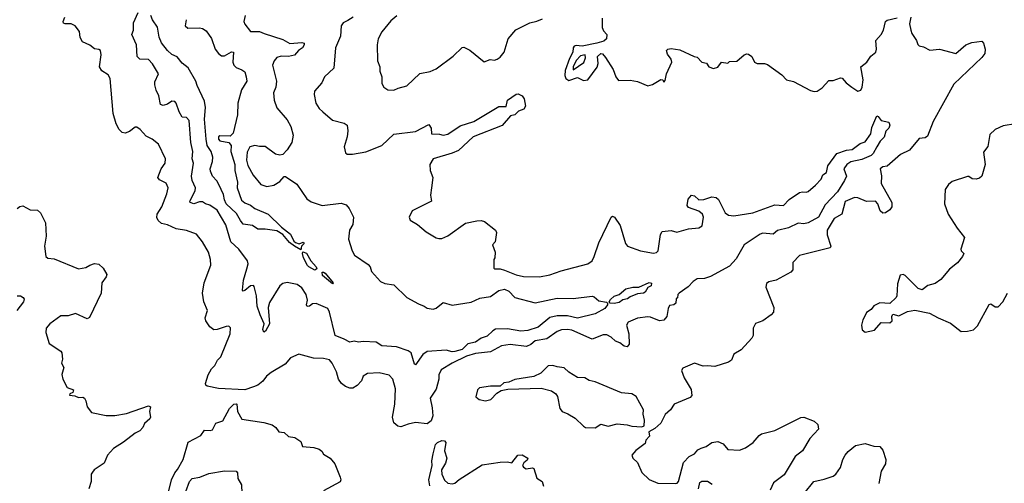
# Model space of a CAD drawing. Extents: x 1552033 to 1694788, y 811965 to 917215.
# Tile 479 of 632: x 1675173 to 1681918, y 861322 to 864497. Entities that reach past the tile are written whole.
import ezdxf

# ---------------------------------------------------------------- set-up
doc = ezdxf.new("R2010")
doc.units = 0

msp = doc.modelspace()

# ---------------------------------------------------------------- linework, layer by layer
at = {"layer": '0CON20XD'}
for points in [[(1677395, 862309.4), (1677334.4, 862335), (1677296.3, 862495), (1677285, 862518.9), (1677205, 862553.5), (1677178.8, 862551.2), (1677157.5, 862535), (1677143, 862533), (1677137.5, 862545), (1677143.8, 862576.2), (1677136.2, 862615), (1677105, 862659.6), (1677075, 862683.3), (1677005, 862697.5), (1676975, 862690), (1676955, 862674.3), (1676885, 862560), (1676874.6, 862525), (1676883.8, 862415), (1676857.1, 862362.9), (1676845, 862356.9), (1676838, 862375), (1676848.9, 862415), (1676820, 862475), (1676800.4, 862535), (1676794.5, 862605), (1676779.4, 862669.4), (1676775, 862675.8), (1676755, 862674.4), (1676715, 862642.5), (1676705, 862637.5), (1676699.4, 862645), (1676707, 862713), (1676729.5, 862790.5), (1676738.6, 862825), (1676732.5, 862845), (1676674.5, 862925), (1676619.7, 862975), (1676585, 863091.4), (1676525, 863192.9), (1676475, 863226.9), (1676445, 863235.5), (1676425, 863248.8), (1676405, 863248.4), (1676365.4, 863235.4), (1676340, 863245), (1676338.6, 863255), (1676375, 863324.2), (1676378.2, 863345), (1676355.3, 863395), (1676350.3, 863425), (1676364.4, 863514.4), (1676354.2, 863545), (1676359.4, 863595), (1676344.4, 863655), (1676335, 863806.7), (1676315, 863826), (1676285, 863830), (1676265.4, 863865.4), (1676245, 863924.3), (1676235, 863935.4), (1676215, 863938.1), (1676185, 863918.5), (1676155, 863908.6), (1676136.5, 863916.5), (1676126.2, 863975), (1676106.9, 864015), (1676099.6, 864049.6), (1676098.8, 864071.2), (1676123.8, 864125), (1676082.7, 864195), (1676055, 864223.5), (1675996.5, 864226.5), (1675977.1, 864245), (1675972.5, 864325), (1675941.9, 864395), (1675952, 864425), (1675952.5, 864475), (1675984.5, 864545)], [(1676313.4, 864496.6), (1676305.9, 864455), (1676325, 864438.9), (1676405, 864441.2), (1676426.2, 864436.2), (1676450.2, 864420.2), (1676487.4, 864367.4), (1676511.5, 864295), (1676534.3, 864264.3), (1676555, 864249.6), (1676575, 864248.2), (1676625, 864277.1), (1676638, 864275), (1676632.3, 864205), (1676639.5, 864185), (1676655, 864168.9), (1676695, 864154.3), (1676715, 864138.6), (1676724.4, 864105), (1676728.8, 864075), (1676693.3, 864016.7), (1676668.5, 863925), (1676664.3, 863845.7), (1676635, 863718.8), (1676615, 863700), (1676545, 863700.6), (1676535.7, 863694.3), (1676535, 863677.5), (1676545, 863667.1), (1676605, 863656), (1676621.1, 863635), (1676620.4, 863595), (1676647.2, 863505), (1676647.8, 863465), (1676664, 863385), (1676661.8, 863345), (1676691.5, 863261.5), (1676715, 863242.3), (1676755, 863227.2), (1676784.2, 863204.2), (1676875.6, 863165.6), (1676966.1, 863075), (1677027.7, 863027.7), (1677050.9, 862980.9), (1677061.4, 862971.4), (1677087.2, 862962.8), (1677115, 862974), (1677122.5, 862965), (1677104.5, 862945.5), (1677098, 862922), (1677055, 862945.6), (1677021.8, 862971.8), (1676976.7, 863025), (1676935, 863050), (1676855, 863063.3), (1676805, 863062.5), (1676767, 863087), (1676705, 863097.5), (1676685, 863121.2), (1676659.3, 863169.3), (1676588.2, 863235), (1676575, 863262.5), (1676568.7, 863298.7), (1676537.9, 863367.9), (1676523.8, 863393.8), (1676494.4, 863425), (1676480.3, 863460.3), (1676478.1, 863475), (1676494.5, 863525.5), (1676496.7, 863555), (1676483.8, 863593.8), (1676457.8, 863635), (1676449.5, 863679.5), (1676438.8, 863815), (1676445.3, 863895), (1676438.1, 863938.1), (1676387.7, 864045), (1676380.5, 864075), (1676327, 864167), (1676285, 864199.5), (1676251.9, 864241.9), (1676215, 864257.5), (1676184.9, 864284.9), (1676145, 864337.9), (1676127.9, 864377.9), (1676117.1, 864445), (1676083.4, 864495), (1676071.6, 864525)], [(1676716.9, 864525), (1676709.6, 864485), (1676715.5, 864465), (1676755, 864415.6), (1676815, 864416.8), (1676848.3, 864401.7), (1676975, 864361.1), (1677024.6, 864334.6), (1677105, 864340), (1677121.2, 864335), (1677122.9, 864325), (1677110, 864305), (1677082.5, 864285), (1677056.1, 864253.9), (1677015, 864244.3), (1676963.8, 864246.2), (1676935, 864236.9), (1676917.1, 864215), (1676903.9, 864185), (1676932.9, 864075), (1676927.9, 864035), (1676911.8, 863995), (1676916.3, 863946.3), (1676935, 863893.8), (1677005, 863811.2), (1677029.4, 863765), (1677046.2, 863705), (1677036.2, 863655), (1677005.4, 863604.6), (1676975.5, 863574.5), (1676955, 863568.6), (1676925, 863575.8), (1676855, 863628.8), (1676815, 863628), (1676785, 863634.7), (1676750.6, 863625), (1676731.5, 863588.5), (1676726.9, 863535), (1676735, 863498), (1676772.2, 863432.2), (1676825, 863368.6), (1676865.7, 863354.3), (1676915, 863364.3), (1676955, 863388), (1676985, 863423.8), (1676995, 863424), (1677070.7, 863370.7), (1677141.2, 863271.2), (1677170.2, 863250.2), (1677244.6, 863224.6), (1677375, 863240.7), (1677410.1, 863230.1), (1677430.8, 863205), (1677460.5, 863145), (1677454.4, 863095), (1677432.2, 863055), (1677424.4, 862995), (1677450.6, 862915), (1677467.1, 862885), (1677560.9, 862820.9), (1677572.9, 862805), (1677582.5, 862772.5), (1677644.2, 862704.2), (1677675, 862690), (1677735, 862680.8), (1677826.2, 862595), (1677905, 862550), (1677945, 862534), (1677965, 862520.8), (1678005, 862514.3), (1678025, 862520.8), (1678075, 862561.2), (1678135, 862542), (1678265, 862561.6), (1678325, 862589.7), (1678398.5, 862601.5), (1678455, 862642.6), (1678495, 862651.3), (1678525, 862637.2), (1678565, 862594.8), (1678705, 862558.5), (1678855, 862589.1), (1678965, 862588.6), (1679095, 862602.9), (1679108.7, 862598.7), (1679141.1, 862571.1), (1679193.1, 862563.1), (1679200.8, 862555), (1679198.9, 862545), (1679180.5, 862519.5), (1679115, 862482), (1678995, 862453.7), (1678925, 862468.5), (1678855, 862469.5), (1678805, 862456.8), (1678725, 862390.4), (1678655, 862368.6), (1678605.3, 862364.7), (1678515, 862379), (1678433.1, 862376.9), (1678413.7, 862366.3), (1678375, 862328.6), (1678335, 862315.2), (1678295, 862289.6), (1678243.7, 862276.3), (1678205, 862239.2), (1678155, 862223.6), (1678135, 862222.3), (1678095, 862233.8), (1677965, 862224.3), (1677935.4, 862205), (1677885, 862132.5), (1677878.3, 862138.3), (1677854.6, 862215), (1677835, 862229.8), (1677755, 862256.1), (1677655, 862262.5), (1677615, 862287.7), (1677525, 862293.1), (1677495, 862289.1), (1677465, 862294.5), (1677435, 862287.8), (1677395, 862309.4)], [(1677756.3, 864523.7), (1677715, 864489.2), (1677655, 864414.2), (1677629.5, 864365), (1677622.2, 864325), (1677623.8, 864215), (1677640, 864175), (1677641.2, 864145), (1677653.3, 864105), (1677655, 864060), (1677667.5, 864035), (1677695, 864016.7), (1677735, 864014), (1677766.7, 864026.7), (1677825, 864043.8), (1677915, 864127.5), (1677985, 864142.9), (1678025, 864160), (1678142.8, 864247.2), (1678205, 864306), (1678215, 864308), (1678257, 864287), (1678355, 864207.5), (1678395, 864223.3), (1678425, 864220), (1678445, 864226), (1678465, 864241.2), (1678490.8, 864275), (1678520, 864365), (1678572.1, 864427.9), (1678666.7, 864475), (1678715, 864485.6), (1678755, 864503.1)], [(1677458.1, 864515), (1677422, 864492), (1677388.8, 864475), (1677376.2, 864455), (1677370.8, 864385), (1677337.5, 864305), (1677324, 864165), (1677260, 864105), (1677243.3, 864065), (1677193, 864007), (1677190.8, 863985), (1677202.5, 863925), (1677225, 863888.8), (1677248.8, 863865), (1677315, 863809.2), (1677395, 863788.6), (1677416.2, 863775), (1677420.8, 863735), (1677415.8, 863695), (1677396.7, 863625), (1677403.9, 863583.9), (1677417, 863577), (1677453.6, 863576.4), (1677545, 863590.8), (1677655, 863635.7), (1677735, 863712.5), (1677885, 863731.1), (1677975, 863780), (1677992, 863755), (1677993.3, 863715), (1678047.9, 863712.1), (1678075, 863705.4), (1678105, 863712.4), (1678190.2, 863769.8), (1678285, 863800.4), (1678455, 863901.9), (1678505, 863902.5), (1678514.2, 863945), (1678575, 863987.5), (1678588.3, 863988.3), (1678616.2, 863975), (1678628.8, 863955), (1678638, 863905), (1678626.7, 863885), (1678589.5, 863870.5), (1678565, 863845.7), (1678535, 863838.8), (1678477.2, 863772.8), (1678279.2, 863695), (1678178.6, 863601.4), (1678135, 863582.3), (1678005, 863544.2), (1677982.9, 863505), (1677984.5, 863464.5), (1678004, 863415), (1677994.1, 863345.9), (1677986.2, 863295), (1677993.3, 863255), (1677862.3, 863187.7), (1677840, 863145), (1677847.5, 863125), (1677897.5, 863095), (1677956.7, 863045), (1678025, 863004), (1678045, 862998), (1678065, 862999.2), (1678105, 863017.1), (1678227.2, 863102.8), (1678305, 863119.2), (1678335, 863121.2), (1678357.5, 863115), (1678432.5, 863055), (1678439.3, 863039.3), (1678430, 862975), (1678412.5, 862955), (1678430, 862905), (1678427.5, 862865), (1678420, 862855), (1678420, 862795), (1678425, 862790), (1678465, 862790), (1678495, 862782.5), (1678575, 862748.8), (1678625, 862737.5), (1678735, 862737.1), (1678805, 862749.5), (1678882, 862778), (1679066.2, 862825), (1679095, 862844.4), (1679109.5, 862875), (1679141.5, 862968.5), (1679224, 863145), (1679235, 863152.5), (1679247.5, 863145), (1679287.7, 863087.7), (1679323.6, 862963.6), (1679337, 862947), (1679425, 862913.8), (1679515, 862897.5), (1679535, 862902.5), (1679547.5, 862915), (1679563.6, 863026.4), (1679575, 863047.5), (1679635, 863053.3), (1679675, 863040.8), (1679755, 863063.9), (1679825, 863070.4), (1679847.8, 863085), (1679858.5, 863145), (1679851.6, 863165), (1679825.4, 863185.4), (1679755, 863211.1), (1679745.3, 863225), (1679751.9, 863268.1), (1679775, 863294.7), (1679795, 863291.5), (1679825, 863262.4), (1679858.8, 863265), (1679915, 863283.3), (1679945, 863280.2), (1679960.2, 863265), (1680005, 863173.8), (1680028.3, 863158.3), (1680065.7, 863154.3), (1680195, 863175.3), (1680345, 863228.4), (1680405.8, 863224.2), (1680444.3, 863265), (1680515, 863313.8), (1680535, 863319.1), (1680560, 863315), (1680575, 863321.1), (1680625, 863363.2), (1680662.9, 863405), (1680675.4, 863434.6), (1680699, 863451), (1680710.2, 863495), (1680770.5, 863579.5), (1680837.3, 863602.7), (1680875, 863608.5), (1680930.7, 863649.3), (1680965, 863660.5), (1681004.2, 863715), (1681011.7, 863758.3), (1681045, 863837.9), (1681055, 863834.4), (1681075, 863806.7), (1681127.5, 863795), (1681133.8, 863775), (1681126, 863755), (1681106.8, 863733.2), (1681095, 863691.4), (1681068.5, 863665), (1681044.8, 863625.2), (1681020.4, 863579.6), (1681005, 863566.7), (1680941.2, 863538.8), (1680866.9, 863523.1), (1680839.1, 863505), (1680819.1, 863475), (1680836.4, 863425), (1680823.8, 863395), (1680775, 863318.9), (1680690, 863230), (1680645, 863144.8), (1680575.5, 863105.5), (1680545, 863099.3), (1680505, 863102.9), (1680439.1, 863070.9), (1680365, 863053.5), (1680335, 863028.6), (1680265, 863034.6), (1680245, 863028.2), (1680135.4, 862954.6), (1680080.7, 862859.3), (1680035, 862810), (1679905, 862738), (1679865, 862724.4), (1679815, 862721.4), (1679785.6, 862704.4), (1679751.9, 862668.1), (1679690, 862625), (1679682.2, 862615), (1679678.8, 862591.2), (1679670, 862585), (1679667.5, 862555), (1679655, 862543.3), (1679625, 862540), (1679615, 862520), (1679605.5, 862465), (1679585, 862438.5), (1679555, 862434.6), (1679495, 862459.1), (1679475, 862461.2), (1679405, 862453.1), (1679341.8, 862425), (1679330, 862405), (1679346.4, 862345), (1679349.2, 862275), (1679335, 862256.2), (1679315, 862261.4), (1679284.2, 862285), (1679255, 862296.2), (1679225, 862322.5), (1679195, 862338.6), (1679170.3, 862339.7), (1679095, 862308.8), (1678955, 862370), (1678925, 862376.2), (1678885, 862372.9), (1678855, 862361.3), (1678785, 862312.6), (1678705, 862297.1), (1678675, 862273.1), (1678645, 862258.9), (1678533.8, 862273.8), (1678473.1, 862263.1), (1678398.6, 862221.4), (1678295, 862211.5), (1678235, 862192.1), (1678135, 862144.4), (1678061.1, 862098.9), (1678044.6, 862065.4), (1678044.6, 862035), (1678025, 861966.2), (1677985.6, 861905), (1677999.1, 861839.1), (1678002.7, 861785), (1677991.1, 861748.9), (1677965, 861729.5), (1677885, 861738), (1677835, 861728), (1677785, 861709.1), (1677764.6, 861714.6), (1677735.5, 861735.5), (1677727.3, 861775), (1677741.8, 861865), (1677748.1, 861968.1), (1677729.5, 862035), (1677705, 862061.9), (1677635, 862079.2), (1677555, 862074.2), (1677526.2, 862055), (1677513.8, 862025), (1677485, 861991.2), (1677455, 861973.8), (1677435, 861973.8), (1677404.3, 861984.3), (1677376.7, 862005), (1677356.2, 862035), (1677343.3, 862085), (1677314.2, 862145), (1677295, 862168), (1677255, 862177.5), (1677185, 862180), (1677085, 862207.1), (1677027.7, 862182.3), (1676992.4, 862137.6), (1676895, 862082), (1676864, 862055), (1676838.8, 862021.2), (1676805, 861994.2), (1676775, 861981.9), (1676715, 861963.3), (1676535, 861972.2), (1676456.7, 861986.7), (1676447.5, 861995), (1676446.7, 862005), (1676464, 862065), (1676486.7, 862105), (1676510.8, 862129.2), (1676528, 862165), (1676551.2, 862188.8), (1676616, 862345), (1676616.4, 862386.4), (1676605, 862397.5), (1676586.4, 862396.4), (1676525, 862374.4), (1676503.6, 862373.6), (1676475, 862393.3), (1676447.3, 862435), (1676444.5, 862455), (1676458.6, 862505), (1676434.4, 862565), (1676425.8, 862625), (1676437.5, 862695), (1676482.9, 862815), (1676480.8, 862855), (1676465.8, 862905), (1676425, 862975.8), (1676385, 863027.1), (1676315, 863052.5), (1676244.6, 863064.6), (1676185, 863091.1), (1676145, 863101.4), (1676120.9, 863120.9), (1676111.7, 863141.7), (1676114.4, 863165), (1676147.1, 863215), (1676180.6, 863305), (1676189.1, 863345), (1676177.2, 863377.2), (1676130.4, 863400.4), (1676120, 863415), (1676141.1, 863475), (1676168.8, 863515), (1676171.4, 863545), (1676124.3, 863644.3), (1676079.7, 863679.7), (1676040, 863700), (1675999.4, 863745), (1675975, 863760), (1675965, 863761.4), (1675925, 863730), (1675895, 863720.8), (1675875, 863724.2), (1675855, 863744), (1675834.6, 863784.6), (1675813.4, 863853.4), (1675793.2, 864095), (1675779.3, 864119.3), (1675735, 864146.7), (1675720, 864175), (1675730.5, 864255), (1675725.7, 864285), (1675715, 864292.5), (1675686.1, 864296.1), (1675652.7, 864322.7), (1675603.8, 864345), (1675588, 864375), (1675583.8, 864415), (1675554.1, 864454.1), (1675525, 864468.8), (1675485, 864467.5), (1675473.6, 864473.6), (1675470, 864485), (1675482, 864515)], [(1679162.7, 864507.3), (1679163.2, 864443.2), (1679171.4, 864421.4), (1679195.9, 864395), (1679193.8, 864365), (1679175, 864348.5), (1679127.5, 864335), (1679025.7, 864315.7), (1678985, 864320.8), (1678972, 864315), (1678963.9, 864303.9), (1678962.5, 864275), (1678938.4, 864231.6), (1678910.9, 864149.1), (1678908.1, 864115), (1678913.4, 864093.4), (1678935, 864080.3), (1678995, 864100), (1679035, 864079.3), (1679065, 864085.4), (1679129.2, 864170.8), (1679136.8, 864196.8), (1679130.6, 864245), (1679155, 864266.2), (1679165, 864263.3), (1679185, 864238.8), (1679239.2, 864155), (1679258, 864105), (1679275, 864081.2), (1679355, 864081.9), (1679404.3, 864074.3), (1679475, 864043.8), (1679507, 864053), (1679565, 864086.7), (1679580, 864085), (1679585, 864070), (1679595, 864080), (1679603.8, 864125), (1679640, 864205), (1679635.4, 864225.4), (1679609.7, 864259.7), (1679603.8, 864285), (1679612.5, 864295), (1679635, 864300), (1679695, 864290.6), (1679792.5, 864245), (1679815, 864240), (1679845, 864206.2), (1679878.8, 864198.8), (1679895, 864173.3), (1679927, 864163), (1679955, 864172.5), (1679980, 864205), (1680025, 864200), (1680035, 864210), (1680085, 864212.5), (1680135, 864256.7), (1680155, 864263.8), (1680165, 864260.8), (1680188, 864245), (1680205.8, 864205.8), (1680225, 864197.5), (1680275, 864196.4), (1680295, 864190), (1680395, 864118.8), (1680426.7, 864085), (1680475, 864074.4), (1680591.3, 864011.3), (1680615, 864004.5), (1680635, 864007.1), (1680670.6, 864029.4), (1680715, 864080.6), (1680745, 864079.4), (1680795, 864097.5), (1680806.8, 864096.8), (1680834.2, 864064.2), (1680873.1, 864035), (1680915, 864008), (1680935, 864013.3), (1680944.3, 864035.7), (1680951.5, 864085), (1680936.2, 864175), (1680975.5, 864205), (1681003.6, 864246.4), (1681036.9, 864275), (1681041.9, 864295), (1681037.1, 864355), (1681074.1, 864395.9), (1681090.5, 864425), (1681103.3, 864485), (1681115.9, 864494.1), (1681185, 864508.6)], [(1681277.9, 864515), (1681267.6, 864467.6), (1681276.9, 864425), (1681285, 864401.2), (1681317.5, 864355), (1681326.1, 864326.1), (1681335, 864316.7), (1681365, 864311.4), (1681408.9, 864288.9), (1681475, 864294.3), (1681585, 864265.4), (1681654.8, 864325.2), (1681695, 864340.5), (1681765, 864350), (1681775.9, 864335.9), (1681786.2, 864295), (1681784.2, 864265), (1681765, 864236.7)], [(1678965, 864152.3), (1679036.7, 864203.3), (1679050, 864235), (1679047.1, 864257.1), (1679015, 864248.3), (1678985, 864217.5), (1678964.2, 864175), (1678965, 864152.3)], [(1681765, 864236.7), (1681572, 864055), (1681431.3, 863798.7), (1681391.6, 863698.4), (1681375, 863687.6), (1681335, 863682.5), (1681267.6, 863602.4), (1681206.4, 863573.6), (1681115, 863494), (1681085, 863489.2), (1681068, 863475), (1681076.5, 863426.5), (1681074, 863374), (1681147.7, 863245), (1681146.5, 863215), (1681133.1, 863195), (1681105, 863173.5), (1681085, 863171.5), (1681067.7, 863187.7), (1681052.2, 863235), (1681036.2, 863255), (1680975, 863252.8), (1680915, 863278), (1680891.7, 863278.3), (1680828.2, 863251.8), (1680805.4, 863165), (1680751.7, 863135), (1680704.5, 863055), (1680704.7, 863024.7), (1680730, 862945), (1680724.4, 862935.6), (1680515, 862881.8), (1680468.6, 862835), (1680468.9, 862785), (1680455, 862768.6), (1680355, 862712.9), (1680305, 862702), (1680288.9, 862691.1), (1680284.5, 862665), (1680338.8, 862525), (1680336.2, 862495), (1680320, 862475), (1680265, 862435.8), (1680214.5, 862415.5), (1680197.5, 862385), (1680197.5, 862335), (1680187.8, 862315), (1680115, 862235.7), (1680064.6, 862205.4), (1680048.2, 862165), (1680028.1, 862151.9), (1679935, 862122.5), (1679885, 862127.5), (1679855, 862123.8), (1679795, 862145.7), (1679715, 862110), (1679706.7, 862095), (1679726, 862045), (1679772.2, 861965), (1679777.6, 861922.4), (1679765, 861909.2), (1679657, 861863), (1679632.5, 861825), (1679595, 861792.5), (1679565.9, 861734.1), (1679525, 861696.7), (1679482.5, 861675), (1679486.7, 861645), (1679463, 861617), (1679458.8, 861595), (1679393.8, 861546.2), (1679365.8, 861515), (1679372.9, 861495), (1679404.5, 861465), (1679435, 861396.7), (1679485, 861348.8), (1679545, 861324.3), (1679665, 861320), (1679676.8, 861323.2), (1679685.5, 861334.5), (1679720.8, 861465), (1679758.8, 861505), (1679795, 861524.3), (1679818.1, 861551.9), (1679841.7, 861561.7), (1679876.2, 861575), (1679915, 861600.8), (1679955, 861608.9), (1679992.6, 861592.6), (1680025, 861554), (1680105, 861548.1), (1680144.7, 861565.3), (1680198.3, 861601.7), (1680239.3, 861650.7), (1680255, 861661.4), (1680345, 861684.4), (1680525, 861772.9), (1680545, 861774), (1680615, 861748.8), (1680640, 861725), (1680646.1, 861693.9), (1680585, 861630), (1680535, 861544.2), (1680484.3, 861505), (1680410, 861380), (1680336.2, 861325), (1680314, 861275)], [(1681995, 863782.5), (1681910.7, 863769.3), (1681856, 863744), (1681818.8, 863711.2), (1681805, 863627.5), (1681775, 863590), (1681786.2, 863505), (1681763.3, 863425), (1681748.3, 863411.7), (1681725, 863405.8), (1681697.7, 863407.7), (1681675, 863423.3), (1681665, 863423.8), (1681561.3, 863388.7), (1681535, 863369.2), (1681512, 863335), (1681508, 863235), (1681534, 863165), (1681595, 863070), (1681646.2, 863005), (1681620, 862925), (1681623, 862913), (1681640, 862895), (1681632.5, 862875), (1681597.7, 862832.3), (1681542.3, 862787.7), (1681482.3, 862717.7), (1681445, 862691.2), (1681395, 862676.7), (1681355, 862647.5), (1681327, 862657), (1681240, 862745), (1681225, 862752.5), (1681205, 862746.7), (1681187, 862687), (1681183, 862607), (1681177.5, 862595), (1681135, 862552.5), (1681065, 862557.5), (1681025, 862537.5), (1681005, 862512.5), (1680975, 862492.5), (1680968, 862475), (1680949.1, 862440.9), (1680940.8, 862405), (1680945, 862372.5), (1680965, 862358), (1681028.3, 862371.7), (1681075, 862423.3), (1681135, 862420), (1681150, 862435), (1681147.5, 862465), (1681155, 862480), (1681195, 862470), (1681255, 862497.5), (1681305, 862506.7), (1681405, 862488), (1681465, 862454.2), (1681549.7, 862419.7), (1681622, 862362), (1681665, 862363.8)], [(1675156.7, 863205), (1675175, 863218), (1675195, 863222), (1675244.2, 863194.2), (1675295, 863192), (1675316.2, 863175), (1675350, 863105), (1675354, 863015), (1675342.9, 862945), (1675351.2, 862875), (1675365, 862864.2), (1675408.8, 862858.8), (1675575, 862790), (1675625, 862800), (1675654.4, 862815.6), (1675685, 862827.5), (1675715, 862822.5), (1675745, 862796), (1675771.1, 862751.1), (1675766, 862735), (1675736.5, 862695), (1675731.9, 862625), (1675651.7, 862458.3), (1675635, 862448), (1675555, 862485.5), (1675505, 862468.9), (1675455, 862470), (1675378.8, 862415), (1675354, 862385), (1675351.2, 862355), (1675375, 862280), (1675455, 862226.2), (1675462, 862215), (1675467, 862173), (1675458.8, 862145), (1675474.4, 862114.4), (1675462.5, 862067.5), (1675469.6, 862035), (1675499.1, 861979.1), (1675541.7, 861961.7), (1675537.5, 861945), (1675517.5, 861935), (1675513.3, 861925), (1675551.2, 861921.2), (1675575, 861910), (1675605, 861912.5), (1675616.7, 861905), (1675625, 861887.5), (1675634.4, 861845), (1675665, 861806.9), (1675765.8, 861785.8), (1675825, 861786.7), (1675905, 861799.2), (1676055, 861852), (1676068.8, 861845), (1676063.3, 861815), (1676068.8, 861775), (1676065, 861763.3), (1676027.5, 861732.5), (1676015.5, 861704.5), (1675995, 861681.2), (1675963.3, 861665), (1675885, 861603.3), (1675815, 861560), (1675775, 861516), (1675750.6, 861459.4), (1675684, 861415), (1675670.9, 861399.1), (1675663.8, 861385), (1675663.8, 861335), (1675646, 861285)], [(1677195, 862781.5), (1677153.6, 862803.6), (1677145, 862814.3), (1677116.8, 862865), (1677109.4, 862895), (1677112.3, 862907.7), (1677137.2, 862897.2), (1677167.5, 862845), (1677204.4, 862805), (1677208.3, 862791.7), (1677195, 862781.5)], [(1677315, 862688), (1677246.5, 862745), (1677245, 862767.1), (1677255, 862768.9), (1677265, 862760.6), (1677320, 862695), (1677315, 862688)], [(1679245, 862552.5), (1679218, 862555), (1679212, 862565), (1679219.3, 862580.7), (1679246.3, 862603.6), (1679280.8, 862615), (1679325, 862653.3), (1679374.2, 862665.8), (1679415, 862665.7), (1679485, 862697.1), (1679502, 862692), (1679498.8, 862675), (1679475, 862662.2), (1679458.3, 862631.7), (1679446.6, 862623.4), (1679405, 862618.6), (1679355, 862599.2), (1679335.7, 862584.3), (1679305, 862579.2), (1679278.8, 862561.2), (1679245, 862552.5)], [(1675155, 862606.5), (1675177.5, 862605), (1675197.5, 862595), (1675202.7, 862582.7), (1675199.5, 862565), (1675153.1, 862505)], [(1681665, 862363.8), (1681707, 862373), (1681735, 862400), (1681813.6, 862546.4), (1681825, 862550), (1681855, 862530), (1681875, 862530), (1681907.5, 862565), (1681940, 862625)], [(1679115, 861702), (1679155, 861726.7), (1679205, 861713.3), (1679265, 861730), (1679335, 861723.3), (1679367, 861713), (1679435, 861710), (1679450, 861715), (1679453.3, 861755), (1679443.3, 861795), (1679446.4, 861826.4), (1679395.8, 861915.8), (1679365.9, 861935.9), (1679295, 861941.2), (1679115, 862018), (1679075, 862026.2), (1679045, 862043.8), (1678995, 862046), (1678934.2, 862084.2), (1678903.9, 862113.9), (1678855, 862118.8), (1678825, 862130), (1678794.3, 862125.7), (1678743.1, 862076.9), (1678695, 862054.2), (1678565, 862032.5), (1678525, 862013.8), (1678490.5, 862009.5), (1678465, 861986.7), (1678398.3, 861988.3), (1678322.5, 861975), (1678308.3, 861961.7), (1678298.8, 861915), (1678320, 861895), (1678365, 861887.1), (1678400, 861895), (1678440.7, 861939.3), (1678471.7, 861958.3), (1678516.4, 861966.4), (1678745, 861974), (1678815.9, 861955.9), (1678845.9, 861935.9), (1678857.7, 861917.7), (1678874.2, 861835), (1678888.8, 861815), (1678928.9, 861798.9), (1678978.3, 861768.3), (1679035, 861712.5), (1679050, 861705), (1679115, 861702)], [(1676187.8, 861242.2), (1676212.7, 861345), (1676236.1, 861393.9), (1676255, 861416.5), (1676293.3, 861485), (1676326.1, 861603.9), (1676415, 861650), (1676440, 861685), (1676476.9, 861683.1), (1676495, 861688.8), (1676517, 861733), (1676565, 861750), (1676610, 861835), (1676640, 861865), (1676655, 861867.5), (1676660, 861865), (1676666.2, 861815), (1676695, 861761.2), (1676845, 861739.2), (1676901.7, 861721.7), (1676926.7, 861705), (1676947.5, 861675), (1676985, 861670), (1677015, 861642), (1677057.5, 861635), (1677098.3, 861608.3), (1677110, 861575), (1677187.7, 861567.7), (1677225, 861556.7), (1677243, 861543), (1677255, 861522.5), (1677300, 861495), (1677332, 861455), (1677368.8, 861365), (1677373.3, 861345), (1677367.3, 861332.7), (1677255, 861270)], [(1677983.8, 861305), (1677975.7, 861345), (1677998.4, 861445), (1677996.6, 861475), (1678004.7, 861524.7), (1678022.4, 861587.6), (1678035, 861601.9), (1678065, 861614.3), (1678083, 861613), (1678092.7, 861602.7), (1678083.8, 861545), (1678100, 861495), (1678090.7, 861459.3), (1678062.5, 861415), (1678063.8, 861385), (1678083.9, 861343.9), (1678105, 861322.5), (1678135, 861318.8), (1678155, 861323.8), (1678182.6, 861347.4), (1678342.3, 861447.7), (1678465, 861466.2), (1678515, 861468.8), (1678545, 861462.5), (1678585, 861514.3), (1678615, 861517.7), (1678653.8, 861495), (1678650, 861480), (1678627, 861463), (1678617.5, 861445), (1678623.6, 861433.6), (1678641.7, 861421.7), (1678685, 861427.5), (1678695, 861422.5), (1678716.4, 861356.4), (1678753.3, 861335), (1678761.7, 861301.7)], [(1680546.7, 861253.3), (1680613.3, 861335), (1680685, 861350), (1680745, 861370.8), (1680765, 861383.8), (1680795, 861430), (1680811.1, 861485), (1680826.9, 861515), (1680848.9, 861541.1), (1680899.2, 861580.8), (1680965, 861595.6), (1681025, 861576.5), (1681065, 861573.3), (1681085, 861549.2), (1681107.1, 861485), (1681104.5, 861455), (1681075.5, 861405), (1681058.3, 861321.7)], [(1676685, 861154.8), (1676498.5, 861158.5), (1676374.5, 861174.5), (1676341.1, 861185), (1676311.6, 861265), (1676335.3, 861335), (1676355, 861354.6), (1676406.8, 861363.2), (1676469.8, 861390.2), (1676575, 861407.5), (1676655, 861405.8), (1676664, 861395), (1676667.1, 861355), (1676691.5, 861311.5), (1676694, 861254), (1676709.4, 861185), (1676706, 861165), (1676685, 861154.8)], [(1679822.5, 861285), (1679833.2, 861326.8), (1679845, 861336.2), (1679885, 861338), (1679916.8, 861316.8)]]:
    msp.add_lwpolyline(points, dxfattribs=at)

doc.saveas('drawing.dxf')
